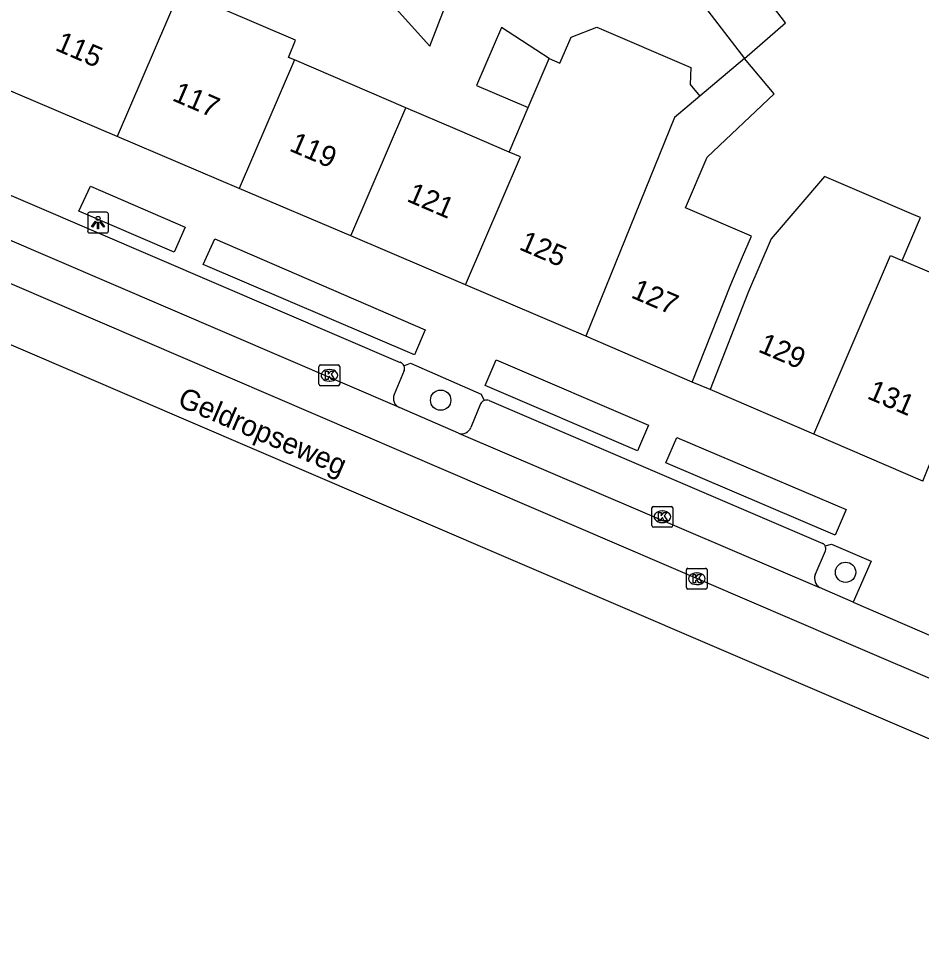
# Model space of a CAD drawing. Extents: x 161771 to 163125, y 382479 to 383177.
# Drawn here: x 162219.91 to 162263.43, y 382598.16 to 382642.37 of the extents above; entities that cross this region are included whole.
import ezdxf

# ---------------------------------------------------------------- set-up
doc = ezdxf.new("R2010")
doc.units = 0
for name, color, linetype in [('IMGEO_Boom', 7, 'Continuous'), ('IMGEO_Kolk', 7, 'Continuous'), ('IMGEO_Lichtpunt', 7, 'Continuous'), ('IMGEO_Openbare_ruimte_label', 7, 'Continuous'), ('IMGEO_Pand', 7, 'Continuous'), ('IMGEO_Pand_nummerreeks', 7, 'Continuous'), ('IMGEO_Parkeervlak_open', 7, 'Continuous'), ('IMGEO_Rijbaan_lokaal_gesloten', 7, 'Continuous'), ('IMGEO_Voetpad_open', 7, 'Continuous')]:
    doc.layers.add(name, color=color, linetype=linetype)

msp = doc.modelspace()

# ---------------------------------------------------------------- linework, layer by layer
at = {"layer": 'IMGEO_Boom'}
for centre in [(162240.258, 382623.988), (162259.765, 382615.7)]:
    msp.add_circle(centre, 0.489, dxfattribs=at)
at = {"layer": 'IMGEO_Kolk'}
for p, q in [((162234.396, 382624.757), (162234.396, 382625.609)), ((162234.471, 382625.683), (162235.323, 382625.683)), ((162235.397, 382625.609), (162235.397, 382624.757)), ((162234.884, 382625.463), (162234.909, 382625.463)), ((162234.907, 382624.903), (162234.882, 382624.903)), ((162235.323, 382624.683), (162234.471, 382624.683)), ((162250.436, 382617.948), (162250.436, 382618.8)), ((162250.511, 382618.874), (162251.363, 382618.874)), ((162250.924, 382618.654), (162250.949, 382618.654)), ((162251.437, 382618.8), (162251.437, 382617.948)), ((162250.947, 382618.094), (162250.922, 382618.094)), ((162251.363, 382617.874), (162250.511, 382617.874)), ((162252.17, 382615.891), (162253.022, 382615.891)), ((162252.095, 382614.965), (162252.095, 382615.817)), ((162252.583, 382615.671), (162252.608, 382615.671)), ((162253.096, 382615.817), (162253.096, 382614.965)), ((162252.606, 382615.111), (162252.581, 382615.111)), ((162253.022, 382614.891), (162252.17, 382614.891))]:
    msp.add_line(p, q, dxfattribs=at)
for points in [[(162234.396, 382624.757), (162234.396, 382625.609)], [(162234.471, 382625.683), (162235.323, 382625.683)], [(162235.397, 382625.609), (162235.397, 382624.757)], [(162234.717, 382625.383), (162234.84, 382625.383), (162234.84, 382625.232), (162234.97, 382625.383), (162235.134, 382625.383), (162234.988, 382625.232), (162235.141, 382624.983), (162234.989, 382624.983), (162234.904, 382625.147), (162234.84, 382625.08), (162234.84, 382624.983), (162234.717, 382624.983), (162234.717, 382625.383)], [(162235.323, 382624.683), (162234.471, 382624.683)], [(162250.436, 382617.948), (162250.436, 382618.8)], [(162250.511, 382618.874), (162251.363, 382618.874)], [(162250.757, 382618.574), (162250.88, 382618.574), (162250.88, 382618.423), (162251.01, 382618.574), (162251.174, 382618.574), (162251.028, 382618.423), (162251.181, 382618.174), (162251.029, 382618.174), (162250.944, 382618.338), (162250.88, 382618.271), (162250.88, 382618.174), (162250.757, 382618.174), (162250.757, 382618.574)], [(162251.437, 382618.8), (162251.437, 382617.948)], [(162251.363, 382617.874), (162250.511, 382617.874)], [(162252.17, 382615.891), (162253.022, 382615.891)], [(162252.095, 382614.965), (162252.095, 382615.817)], [(162252.416, 382615.591), (162252.539, 382615.591), (162252.539, 382615.44), (162252.669, 382615.591), (162252.833, 382615.591), (162252.687, 382615.44), (162252.84, 382615.191), (162252.688, 382615.191), (162252.603, 382615.355), (162252.539, 382615.288), (162252.539, 382615.191), (162252.416, 382615.191), (162252.416, 382615.591)], [(162253.096, 382615.817), (162253.096, 382614.965)], [(162253.022, 382614.891), (162252.17, 382614.891)]]:
    msp.add_lwpolyline(points, dxfattribs=at)
for centre, start, end in [((162234.473, 382625.607), 91.552, 178.448), ((162234.473, 382625.607), 91.552, 178.448), ((162235.321, 382625.607), 1.552, 88.448), ((162235.321, 382625.607), 1.552, 88.448), ((162234.473, 382624.759), 181.552, 268.448), ((162234.473, 382624.759), 181.552, 268.448), ((162235.321, 382624.759), 271.552, 358.448), ((162235.321, 382624.759), 271.552, 358.448), ((162250.513, 382618.798), 91.552, 178.448), ((162250.513, 382618.798), 91.552, 178.448), ((162251.361, 382618.798), 1.552, 88.448), ((162251.361, 382618.798), 1.552, 88.448), ((162250.513, 382617.95), 181.552, 268.448), ((162250.513, 382617.95), 181.552, 268.448), ((162251.361, 382617.95), 271.552, 358.448), ((162251.361, 382617.95), 271.552, 358.448), ((162252.172, 382615.815), 91.552, 178.448), ((162252.172, 382615.815), 91.552, 178.448), ((162253.02, 382615.815), 1.552, 88.448), ((162253.02, 382615.815), 1.552, 88.448), ((162252.172, 382614.967), 181.552, 268.448), ((162252.172, 382614.967), 181.552, 268.448), ((162253.02, 382614.967), 271.552, 358.448), ((162253.02, 382614.967), 271.552, 358.448)]:
    msp.add_arc(centre, 0.0765, start, end, dxfattribs=at)
for centre, major_axis, ratio, start_param, end_param in [((162234.883, 382625.183), (-0.387, 0.002), 0.722429, 4.712389, 7.853982), ((162234.908, 382625.183), (-0.39, 0.002), 0.717154, 1.570796, 4.712389), ((162250.923, 382618.374), (-0.387, 0.002), 0.722429, 4.712389, 7.853982), ((162250.948, 382618.374), (-0.39, 0.002), 0.717154, 1.570796, 4.712389), ((162252.582, 382615.391), (-0.387, 0.002), 0.722429, 4.712389, 7.853982), ((162252.607, 382615.391), (-0.39, 0.002), 0.717154, 1.570796, 4.712389)]:
    msp.add_ellipse(centre, major_axis=major_axis, ratio=ratio, start_param=start_param, end_param=end_param, dxfattribs=at)
at = {"layer": 'IMGEO_Lichtpunt'}
for p, q in [((162223.252, 382632.94), (162223.252, 382632.133)), ((162223.252, 382632.94), (162223.252, 382632.133)), ((162224.154, 382633.035), (162223.346, 382633.035)), ((162224.154, 382633.035), (162223.346, 382633.035)), ((162224.248, 382632.133), (162224.248, 382632.94)), ((162224.248, 382632.133), (162224.248, 382632.94)), ((162223.346, 382632.039), (162224.154, 382632.039)), ((162223.346, 382632.039), (162224.154, 382632.039))]:
    msp.add_line(p, q, dxfattribs=at)
for points in [[(162223.626, 382632.604), (162223.665, 382632.576), (162223.477, 382632.314), (162223.439, 382632.341), (162223.626, 382632.604)], [(162223.728, 382632.556), (162223.775, 382632.556), (162223.775, 382632.234), (162223.728, 382632.234), (162223.728, 382632.556)], [(162223.838, 382632.576), (162223.876, 382632.603), (162224.063, 382632.341), (162224.024, 382632.313), (162223.838, 382632.576)]]:
    msp.add_lwpolyline(points, dxfattribs=at)
msp.add_circle((162223.751, 382632.738), 0.0994, dxfattribs=at)
for centre, start, end in [((162223.346, 382632.94), 90, 180), ((162223.346, 382632.94), 90, 180), ((162224.154, 382632.94), 0, 90), ((162224.154, 382632.94), 0, 90), ((162223.346, 382632.133), 180, 270), ((162223.346, 382632.133), 180, 270), ((162224.154, 382632.133), 270, 0), ((162224.154, 382632.133), 270, 360)]:
    msp.add_arc(centre, 0.0946, start, end, dxfattribs=at)
at = {"layer": 'IMGEO_Pand'}
for points in [[(162254.888, 382640.436), (162256.874, 382642.15), (162253.937, 382645.998), (162251.686, 382644.632), (162254.888, 382640.436)], [(162236.703, 382644.409), (162237.224, 382643.827), (162239.729, 382641.027), (162240.801, 382643.795)], [(162227.693, 382643.71), (162224.667, 382636.684)], [(162233.212, 382640.369), (162232.925, 382640.492), (162233.268, 382641.319), (162229.737, 382642.833), (162227.693, 382643.71)], [(162245.49, 382640.43), (162243.188, 382641.933), (162241.991, 382639.144), (162244.479, 382638.076)], [(162245.49, 382640.43), (162245.999, 382640.212), (162246.537, 382641.466), (162247.788, 382641.95), (162252.313, 382640.007), (162252.279, 382639.185), (162252.747, 382638.63)], [(162233.212, 382640.369), (162230.555, 382634.184)], [(162238.585, 382638.062), (162233.212, 382640.369)], [(162244.479, 382638.076), (162245.49, 382640.43)], [(162252.373, 382624.853), (162254.232, 382629.561), (162254.802, 382630.896), (162255.226, 382631.889), (162252.053, 382633.244), (162253.104, 382635.691), (162256.327, 382638.731), (162254.888, 382640.436)], [(162254.888, 382640.436), (162252.747, 382638.63)], [(162224.667, 382636.684), (162218.779, 382639.183)], [(162252.747, 382638.63), (162251.714, 382637.758), (162251.518, 382637.593), (162247.257, 382627.071)], [(162235.937, 382631.893), (162238.585, 382638.062)], [(162243.557, 382635.928), (162241.071, 382636.995), (162238.585, 382638.062)], [(162243.557, 382635.928), (162244.479, 382638.076)], [(162230.555, 382634.184), (162224.667, 382636.684)], [(162241.457, 382629.541), (162244.1, 382635.695), (162243.557, 382635.928)], [(162262.489, 382630.711), (162263.375, 382632.777), (162263.173, 382632.864), (162260.442, 382634.034), (162258.752, 382634.758), (162256.18, 382631.751), (162255.092, 382629.216), (162253.244, 382624.498)], [(162235.937, 382631.893), (162230.555, 382634.184)], [(162241.457, 382629.541), (162235.937, 382631.893)], [(162258.238, 382622.35), (162261.928, 382630.951), (162262.489, 382630.711)], [(162263.483, 382620.093), (162265.382, 382624.798), (162266.459, 382627.307), (162264.166, 382628.289), (162264.783, 382629.728), (162263.925, 382630.096), (162262.489, 382630.711)], [(162247.257, 382627.071), (162241.457, 382629.541)], [(162252.373, 382624.853), (162247.257, 382627.071)], [(162258.238, 382622.35), (162253.244, 382624.498)], [(162263.483, 382620.093), (162258.238, 382622.35)]]:
    msp.add_lwpolyline(points, dxfattribs=at)
at = {"layer": 'IMGEO_Parkeervlak_open'}
for points in [[(162238.499, 382625.415), (162238.018, 382624.262)], [(162242.18, 382623.805), (162241.718, 382622.679)], [(162258.296, 382615.571), (162258.796, 382616.734)]]:
    msp.add_lwpolyline(points, dxfattribs=at)
for centre, radius, start, end in [((162238.194, 382625.516), 0.321, 341.724, 22.3851), ((162238.459, 382624.075), 0.479, 157.0055, 246.3762), ((162242.474, 382623.667), 0.325, 112.7753, 154.7869), ((162241.258, 382622.868), 0.497, 253.1565, 337.6744), ((162258.535, 382616.837), 0.281, 338.4412, 29.187), ((162258.768, 382615.404), 0.5, 160.4761, 239.4132)]:
    msp.add_arc(centre, radius, start, end, dxfattribs=at)
at = {"layer": 'IMGEO_Rijbaan_lokaal_gesloten'}
for points in [[(162238.267, 382623.636), (162216.078, 382633.155)], [(162370.099, 382570.33), (162336, 382581.86), (162312.157, 382590.208), (162289.771, 382599.475), (162259.358, 382612.5), (162215.386, 382631.365)], [(162214.321, 382628.899), (162236.735, 382619.285), (162284.329, 382598.88)], [(162241.114, 382622.392), (162238.267, 382623.636)], [(162241.114, 382622.392), (162258.513, 382614.973)], [(162260.13, 382614.258), (162258.513, 382614.973)], [(162260.13, 382614.258), (162265.112, 382612.11)]]:
    msp.add_lwpolyline(points, dxfattribs=at)
at = {"layer": 'IMGEO_Voetpad_open'}
for points in [[(162217.614, 382634.676), (162238.314, 382625.809)], [(162227.424, 382631.109), (162222.829, 382633.087), (162223.383, 382634.292), (162227.956, 382632.32), (162227.424, 382631.109)], [(162238.991, 382626.177), (162228.811, 382630.518), (162229.37, 382631.748), (162239.504, 382627.377), (162238.991, 382626.177)], [(162238.491, 382625.638), (162238.806, 382625.763), (162242.215, 382624.284), (162242.348, 382623.966)], [(162250.269, 382622.783), (162249.739, 382621.55), (162242.396, 382624.695), (162242.928, 382625.929), (162250.269, 382622.783)], [(162253.244, 382624.498), (162252.373, 382624.853)], [(162242.599, 382623.967), (162258.667, 382617.087)], [(162259.27, 382617.486), (162251.113, 382620.967), (162251.642, 382622.184), (162259.786, 382618.723), (162259.27, 382617.486)], [(162258.78, 382616.974), (162259.085, 382617.059), (162261.001, 382616.241), (162260.13, 382614.258)]]:
    msp.add_lwpolyline(points, dxfattribs=at)
for centre, radius, start, end in [((162238.205, 382625.519), 0.31, 22.6048, 69.3707), ((162242.475, 382623.67), 0.322, 67.2558, 113.2007), ((162258.54, 382616.847), 0.272, 27.8889, 62.1111)]:
    msp.add_arc(centre, radius, start, end, dxfattribs=at)

# ---------------------------------------------------------------- texts
at = {"layer": 'IMGEO_Openbare_ruimte_label'}
msp.add_text('Geldropseweg', height=1, rotation=336.7939, dxfattribs=at).set_placement((162227.526, 382623.73))
at = {"layer": 'IMGEO_Pand_nummerreeks'}
for s, rotation, p in [('115', 336.7666, (162221.634, 382640.857)), ('117', 336.7666, (162227.275, 382638.436)), ('119', 336.7666, (162232.915, 382636.014)), ('121', 336.7666, (162238.576, 382633.584)), ('125', 336.7608, (162243.987, 382631.261)), ('127', 336.7608, (162249.376, 382628.947)), ('129', 336.7666, (162255.504, 382626.34)), ('131', 336.7666, (162260.753, 382624.086))]:
    msp.add_text(s, height=1, rotation=rotation, dxfattribs=at).set_placement(p)

doc.saveas('drawing.dxf')
